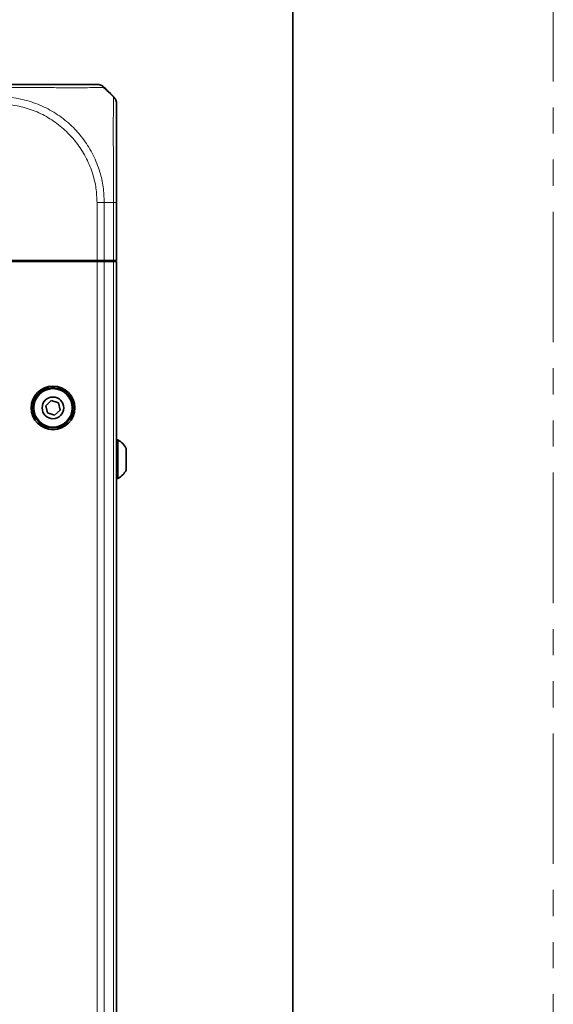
# Model space of a CAD drawing. Header units: millimetres. Extents: x 0 to 1118, y 0 to 864.
# Tile 337 of 339: x 1092 to 1118, y 488 to 536. Entities that reach past the tile are written whole.
import ezdxf

# ---------------------------------------------------------------- set-up
doc = ezdxf.new("R2010")
doc.units = ezdxf.units.MM
doc.linetypes.add('PHANTOM', pattern=[12.7, 6.35, -1.27, 1.27, -1.27, 1.27, -1.27])

msp = doc.modelspace()

# ---------------------------------------------------------------- linework, layer by layer
at = {"color": 7, "linetype": 'PHANTOM', "lineweight": 18}
msp.add_line((1117.6, 0), (1117.6, 863.6), dxfattribs=at)
at = {"color": 7, "linetype": 'Continuous', "lineweight": 35}
for p, q in [((1104.9, 838.2), (1104.9, 25.4)), ((1095.8801, 532.9441), (1096.1763, 532.6479)), ((1096.3228, 527.5009), (1096.3228, 524.6764)), ((1091.0728, 524.6264), (1095.3657, 524.6264)), ((1095.3657, 524.6764), (1091.1318, 524.6764)), ((1091.6103, 524.6764), (1091.6103, 524.6264)), ((1091.7737, 524.6264), (1091.7728, 524.6764)), ((1094.5719, 524.6264), (1094.5728, 524.6764)), ((1095.1728, 524.6764), (1095.1728, 524.6264)), ((1095.2353, 524.6264), (1095.2353, 524.6764)), ((1095.3237, 524.6264), (1095.3228, 524.6764)), ((1095.7192, 524.6764), (1095.3657, 524.6764)), ((1095.3657, 524.6264), (1095.7192, 524.6264)), ((1096.1763, 524.6764), (1095.7192, 524.6764)), ((1095.7192, 524.6264), (1096.1763, 524.6264)), ((1095.7969, 524.6264), (1095.7978, 524.6764)), ((1096.3228, 524.6764), (1096.1763, 524.6764)), ((1096.1763, 524.6264), (1096.3228, 524.6264)), ((1096.3228, 446.8764), (1096.3228, 524.6264)), ((1093.1381, 517.8528), (1092.8749, 517.6059)), ((1093.4835, 517.7483), (1093.1381, 517.8528)), ((1092.8749, 517.6059), (1092.9571, 517.2545)), ((1093.3025, 517.1501), (1093.5657, 517.3969)), ((1093.5657, 517.3969), (1093.4835, 517.7483)), ((1092.9571, 517.2545), (1093.3025, 517.1501)), ((1096.3878, 515.9389), (1096.3228, 515.9389)), ((1096.3878, 515.8766), (1096.3878, 515.9389)), ((1096.3878, 514.0639), (1096.3878, 515.8766)), ((1096.7928, 515.4941), (1096.7928, 515.5292)), ((1096.7928, 514.4737), (1096.7928, 515.4941)), ((1096.3228, 514.0639), (1096.3878, 514.0639))]:
    msp.add_line(p, q, dxfattribs=at)
at = {"color": 7, "linetype": 'Continuous', "lineweight": 18}
for p, q in [((1095.3657, 524.6764), (1095.3657, 527.5009)), ((1096.1764, 527.5014), (1095.7192, 527.5014)), ((1095.7192, 527.5013), (1095.7192, 524.6764)), ((1096.1763, 524.6764), (1096.1763, 527.5013)), ((1095.247, 524.6264), (1095.247, 524.6764)), ((1095.3657, 446.8764), (1095.3657, 524.6264)), ((1095.7192, 446.8764), (1095.7192, 524.6264)), ((1096.1763, 446.8764), (1096.1763, 524.6264))]:
    msp.add_line(p, q, dxfattribs=at)
at = {"color": 7, "linetype": 'Continuous', "lineweight": 35}
for radius in [1.0625, 0.9838, 0.9375, 0.5278]:
    msp.add_circle((1093.2203, 517.5014), radius, dxfattribs=at)
for radius, start, end in [(1.0813, 29.2162, 60.11785), (1.0812, 299.88215, 330.7838)]:
    msp.add_arc((1095.8491, 515.0014), radius, start, end, dxfattribs=at)
for points, knots in [([(1090.5982, 533.2514), (1090.9662, 533.2514), (1091.6047, 533.2514), (1092.4675, 533.2514), (1093.2417, 533.2514), (1093.9282, 533.2514), (1094.4971, 533.2514), (1094.9159, 533.2514), (1095.2053, 533.2514), (1095.3452, 533.2514), (1095.3602, 533.2514), (1095.3657, 533.2514)], [0, 0, 0, 0, 0.1476521, 0.2562048, 0.3647764, 0.4995885, 0.6089422, 0.7182918, 0.8277419, 0.9371756, 1, 1, 1, 1]), ([(1096.182, 532.6382), (1096.0714, 532.7471), (1095.9114, 532.9046), (1095.741, 533.0563), (1095.6884, 533.1031)], [0, 0, 0, 0, 0.6913844, 1, 1, 1, 1]), ([(1095.7193, 533.1049), (1095.7326, 533.0916), (1095.7768, 533.0474), (1095.8287, 532.9955), (1095.8685, 532.9557), (1095.8778, 532.9464), (1095.8797, 532.9445), (1095.88, 532.9442)], [0, 0, 0, 0, 0.2452024, 0.8175352, 0.9606824, 0.9921507, 1, 1, 1, 1]), ([(1096.3228, 532.2942), (1096.3228, 532.2659), (1096.3228, 532.2175), (1096.3228, 531.8802), (1096.3228, 531.4582), (1096.3228, 530.9133), (1096.3228, 530.272), (1096.3228, 529.5635), (1096.3228, 528.7929), (1096.3228, 528.0949), (1096.3228, 527.6611), (1096.3228, 527.5009)], [0, 0, 0, 0, 0.1584128, 0.2711139, 0.3838354, 0.4991898, 0.6083334, 0.7174776, 0.826751, 0.9360043, 1, 1, 1, 1])]:
    msp.add_open_spline(points, degree=3, knots=knots, dxfattribs=at)
at = {"color": 7, "linetype": 'Continuous', "lineweight": 18}
for points, knots in [([(1095.7193, 533.1049), (1095.7134, 533.1049), (1095.6975, 533.1047), (1095.5529, 533.1013), (1095.2476, 533.0955), (1094.8016, 533.0903), (1094.1905, 533.0883), (1093.4506, 533.0908), (1092.6163, 533.0968), (1091.6866, 533.1033), (1090.9961, 533.1043), (1090.6007, 533.1049)], [0, 0, 0, 0, 0.0627052, 0.17058, 0.281665, 0.3894284, 0.5004168, 0.6352696, 0.7422845, 0.8524245, 1, 1, 1, 1]), ([(1090.5727, 532.6479), (1090.75, 532.6423), (1091.2153, 532.6278), (1091.9678, 532.4813), (1092.7894, 532.1768), (1093.554, 531.7314), (1094.2054, 531.1854), (1094.7582, 530.5407), (1095.2017, 529.8144), (1095.5081, 529.0362), (1095.6869, 528.2551), (1095.7083, 527.7543), (1095.7191, 527.5013)], [0, 0, 0, 0, 0.0657965, 0.1727607, 0.2828934, 0.389757, 0.4997969, 0.5968708, 0.7039461, 0.8142113, 0.9061257, 1, 1, 1, 1]), ([(1096.1763, 527.5013), (1096.1763, 527.6733), (1096.1764, 528.1353), (1096.1721, 528.8871), (1096.1647, 529.7144), (1096.1588, 530.4843), (1096.1576, 531.1753), (1096.1609, 531.7589), (1096.1669, 532.2101), (1096.1746, 532.5663), (1096.1756, 532.6179), (1096.1762, 532.6479)], [0, 0, 0, 0, 0.0638809, 0.1715817, 0.2825247, 0.3900468, 0.5008149, 0.6162125, 0.7271686, 0.8416822, 1, 1, 1, 1]), ([(1095.3655, 527.5009), (1095.3553, 527.7337), (1095.3349, 528.1993), (1095.1668, 528.9214), (1094.875, 529.6448), (1094.4604, 530.3185), (1093.9461, 530.9173), (1093.3426, 531.4264), (1092.6388, 531.8447), (1091.8732, 532.1337), (1091.1742, 532.2754), (1090.7373, 532.2891), (1090.5722, 532.2942)], [0, 0, 0, 0, 0.09291466, 0.18581515, 0.29447761, 0.40316207, 0.50020129, 0.60862537, 0.71704406, 0.82556878, 0.93408084, 1, 1, 1, 1])]:
    msp.add_open_spline(points, degree=3, knots=knots, dxfattribs=at)
at = {"color": 7, "linetype": 'Continuous', "lineweight": 35}
for points in [[(1095.7193, 533.1049), (1095.6948, 533.1268), (1095.6459, 533.1705), (1095.5581, 533.2159), (1095.4639, 533.2459), (1095.3984, 533.2496), (1095.3657, 533.2514)], [(1096.1763, 532.6479), (1096.1982, 532.6234), (1096.2419, 532.5745), (1096.2873, 532.4867), (1096.3172, 532.3925), (1096.3209, 532.3271), (1096.3228, 532.2943)]]:
    msp.add_open_spline(points, degree=3, dxfattribs=at)
at = {"color": 7, "linetype": 'Continuous', "lineweight": 18}
for points in [[(1095.7192, 527.5013), (1095.6948, 527.5013), (1095.6459, 527.5012), (1095.5581, 527.5011), (1095.4639, 527.501), (1095.3984, 527.5009), (1095.3657, 527.5009)], [(1096.1764, 527.5013), (1096.1983, 527.5013), (1096.2419, 527.5012), (1096.2874, 527.5011), (1096.3173, 527.501), (1096.321, 527.5009), (1096.3228, 527.5009)]]:
    msp.add_open_spline(points, degree=3, dxfattribs=at)

doc.saveas('drawing.dxf')
